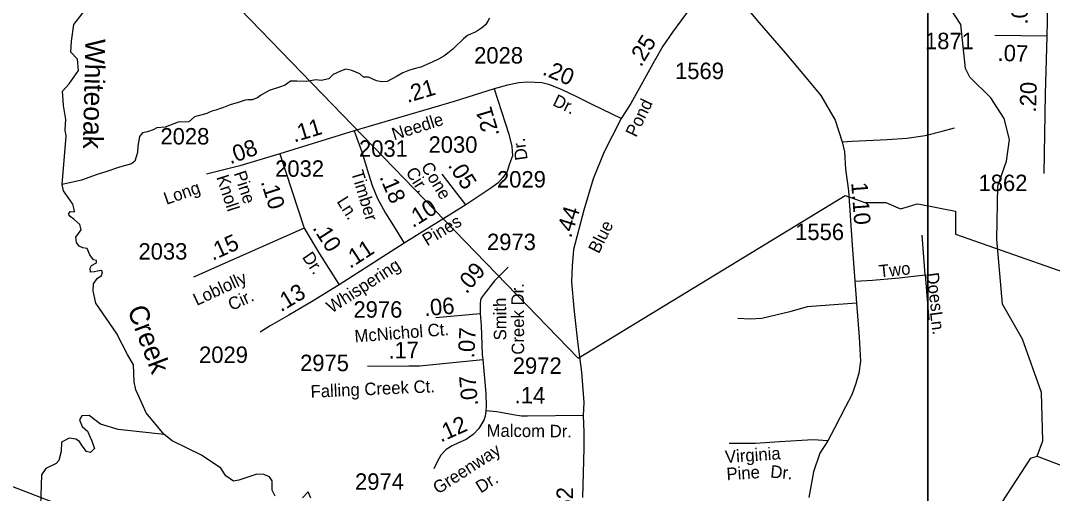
# Model space of a CAD drawing. Extents: x 2082433 to 2279600, y 546599 to 755198.
# Drawn here: x 2139936 to 2147783, y 674681 to 678274 of the extents above; entities that cross this region are included whole.
import ezdxf

# ---------------------------------------------------------------- set-up
doc = ezdxf.new("R2010")
doc.units = 0
for name, color, linetype in [('Exist Boundary Political Fire Districts', 7, 'Continuous'), ('Exist Hydrographic Creek Single Shore', 7, 'Continuous'), ('Exist Hydrographic Creek Single Shore Label', 7, 'Continuous'), ('Exist Hydrographic Misc Water Feature', 7, 'Continuous'), ('Exist Road Non-System Type 51', 7, 'Continuous'), ('Exist Road Non-System Type 51 Label', 7, 'Continuous'), ('Exist Road Secondary Mileage Hundredths English Label', 7, 'Continuous'), ('Exist Road Secondary Type 51 Attributed', 7, 'Continuous'), ('Exist Road Secondary Type 51 Label', 7, 'Continuous'), ('Exist Road Secondary Type 51 Number Label', 7, 'Continuous'), ('Exist Utilities Electrical Transmission Line', 7, 'Continuous'), ('Map Preparation Inset Cut Line', 7, 'Continuous')]:
    doc.layers.add(name, color=color, linetype=linetype)

msp = doc.modelspace()

# ---------------------------------------------------------------- linework, layer by layer
at = {"layer": 'Exist Boundary Political Fire Districts'}
msp.add_lwpolyline([(2139968.4, 680054.6), (2144175.9, 675707.6), (2146206.7, 676944.9), (2146357.1, 676892.2), (2146515.6, 676892.3), (2146626.7, 676842.9), (2146689.4, 676861.9), (2146754, 676881.4), (2146786.2, 676875.4), (2147045, 676826.3), (2147045.8, 676650.8), (2152358.3, 674789.4)], dxfattribs=at)
at = {"layer": 'Exist Hydrographic Creek Single Shore'}
for points in [[(2147668, 674962.7), (2147709, 675080), (2147699, 675447.6), (2147555, 675854), (2147404.1, 676119.4), (2147360.1, 676612.4), (2147367, 677019.1), (2147433.1, 677204.7), (2147457.1, 677371.5), (2147415, 677529.8), (2147314.1, 677686), (2147155, 677843.5), (2147122, 677909.7), (2147087.2, 678245), (2146978.1, 678411.3)], [(2141028.1, 675127.1), (2140889.7, 675293.2), (2140849.2, 675385.4), (2140812.3, 675468.4), (2140799.3, 675527.5), (2140795.7, 675656.6), (2140749.5, 675735.9), (2140666.1, 675899.3), (2140507.8, 676127.1), (2140487.5, 676219.3), (2140491.2, 676274.7), (2140517.1, 676313.4), (2140552.1, 676335.6), (2140557.7, 676365.1), (2140552.1, 676374.3), (2140520.8, 676370.6), (2140497, 676365.2), (2140467.3, 676363.2), (2140465.4, 676392.7), (2140474.6, 676413), (2140513.4, 676433.3), (2140513.4, 676449.9), (2140491.2, 676455.5), (2140463.6, 676494.2), (2140443.3, 676542.2), (2140410.1, 676547.7), (2140380.5, 676560.6), (2140362.1, 676588.3), (2140354.7, 676628.9), (2140395.3, 676684.2), (2140386.1, 676724.8), (2140340, 676765.4), (2140312.3, 676785.7), (2140299.4, 676804.2), (2140312.3, 676824.5), (2140345.5, 676820.8), (2140343.6, 676839.2), (2140332.6, 676879.8), (2140262.5, 676979.4), (2140253.2, 677029.3), (2140281.6, 677395.5), (2140275, 677444), (2140279.4, 677523.4), (2140261.7, 677629.3), (2140255.1, 677737.4), (2140305.8, 677792.6), (2140376.4, 677894.1), (2140367.6, 677980.1), (2140316.9, 678035.3), (2140323.5, 678116.9), (2140341.1, 678244.8), (2140466.6, 678405.7)], [(2143502.3, 678293.3), (2143490.4, 678269.5), (2143470.7, 678243.3), (2143440.8, 678217), (2143410.7, 678196.8), (2143387.1, 678185), (2143362.9, 678174.9), (2143335, 678160.8), (2143305.1, 678136.6), (2143287, 678118.6), (2143253.2, 678088.4), (2143223.4, 678058), (2143185.5, 678026.1), (2143155.8, 678004.2), (2143113.9, 677981.7), (2143071.9, 677961.7), (2143026, 677939.5), (2142980, 677921.3), (2142938, 677909), (2142894.3, 677896.9), (2142841.7, 677876.1), (2142793.7, 677848.4), (2142723.6, 677811.5), (2142683, 677807.8), (2142642.4, 677817), (2142580.6, 677845.4), (2142544.5, 677845.2), (2142515.1, 677868.7), (2142454.3, 677894.5), (2142408.1, 677905.6), (2142367.6, 677889), (2142312.2, 677865), (2142281, 677832.3), (2142222.8, 677820), (2142181.5, 677824.7), (2142112, 677812.6), (2142035.5, 677813.4), (2141989.3, 677813.4), (2141947.6, 677783.2), (2141903.8, 677767.1), (2141827, 677743.2), (2141759.8, 677706), (2141736.6, 677686.1), (2141696, 677671.3), (2141664.6, 677671.3), (2141643.5, 677669.6), (2141590, 677651.3), (2141529.5, 677633.3), (2141478, 677612.7), (2141447.9, 677602.6), (2141419.8, 677594.7), (2141397.9, 677588.3), (2141372, 677578.4), (2141352.1, 677568.5), (2141258.4, 677543.7), (2141214.5, 677505.2), (2141133.3, 677503.4), (2141035.5, 677464.7), (2140970.9, 677458.6), (2140943.1, 677444.6), (2140900.8, 677427.8), (2140862.1, 677422.2), (2140839.9, 677392.7), (2140827, 677320.8), (2140825.2, 677272.8), (2140804.9, 677206.4), (2140779, 677186.1), (2140688.6, 677160.2), (2140583.5, 677125.2), (2140518.8, 677104.8), (2140399, 677062.5), (2140253.2, 677029.3)], [(2141028.1, 675127.1), (2140677.6, 675165.9), (2140544.7, 675206.4), (2140456.2, 675272.9), (2140400.8, 675271), (2140384.2, 675239.7), (2140404.5, 675189.8), (2140445.1, 675154.8), (2140474.6, 675084.7), (2140496.8, 675021.9), (2140467.3, 674992.4), (2140437.7, 674999.8), (2140403, 675041.9), (2140384.2, 675075.5), (2140354.7, 675093.9), (2140304.9, 675099.4), (2140245.9, 675069.9), (2140244.9, 674999.2), (2140227.4, 674931.5), (2140205.3, 674907.6), (2140127.8, 674870.7), (2140095, 674821.8), (2140080.9, 674431.7)], [(2141871.3, 674660.3), (2141849.1, 674704.6), (2141849.1, 674776.6), (2141828.8, 674806.1), (2141786.9, 674823.4), (2141732.9, 674826.4), (2141596.4, 674780.3), (2141555.8, 674774.7), (2141496.7, 674815.3), (2141459.8, 674872.5), (2141311, 674970.9), (2141089, 675081), (2141028.1, 675127.1)], [(2147402.1, 674613.9), (2147618, 674947.3), (2147668, 674962.7)], [(2142144.3, 674643.7), (2142124, 674693.5), (2142078.9, 674646.8)]]:
    msp.add_lwpolyline(points, dxfattribs=at)
at = {"layer": 'Exist Hydrographic Misc Water Feature'}
msp.add_lwpolyline([(2147668, 674962.7), (2147926, 674865.6), (2148183.9, 674899.7), (2148708.7, 675118.6)], dxfattribs=at)
at = {"layer": 'Exist Road Non-System Type 51'}
for q in [(2146791.6, 676644.5), (2146843.2, 676000.2)]:
    msp.add_line((2146816.4, 676343), q, dxfattribs=at)
for points in [[(2146184.5, 677352.8), (2146260.9, 677359), (2146525.2, 677369.3), (2146676, 677381.7), (2146814.3, 677400.3), (2146944.4, 677433.3), (2147037.4, 677458.1)], [(2146283.6, 676293.5), (2146413.7, 676301.7), (2146618.2, 676320.3), (2146816.4, 676343)], [(2146291.8, 676127.1), (2145919.1, 676097.6), (2145786.2, 676060.7), (2145572.2, 676009), (2145483.7, 676005.3), (2145391.4, 676009)], [(2146076.1, 675079.3), (2145962.5, 675087.5), (2145708.5, 675073.1), (2145524.8, 675060.7), (2145421.5, 675060.7), (2145324.5, 675060.7)]]:
    msp.add_lwpolyline(points, dxfattribs=at)
at = {"layer": 'Exist Road Secondary Type 51 Attributed'}
for p, q in [((2147740.9, 678156.4), (2147345.1, 678161)), ((2142472.8, 677436.4), (2141907.5, 677261.9)), ((2141907.5, 677261.9), (2142091.8, 676696.1)), ((2143320.9, 676873.7), (2143141.8, 677105.8)), ((2143320.9, 676873.7), (2142853.7, 676581.5)), ((2142091.8, 676696.1), (2141250.8, 676324.4)), ((2142853.7, 676581.5), (2142358.1, 676265.6)), ((2143092.7, 676018.6), (2143432.1, 676048.3))]:
    msp.add_line(p, q, dxfattribs=at)
for points in [[(2145324.5, 678636.2), (2145145.8, 678482.3), (2145019.9, 678357.4), (2144893.9, 678186), (2144820.1, 678080.7), (2144756.1, 677969.2), (2144576.4, 677645), (2144502.9, 677529.5)], [(2147744, 678514.6), (2147744, 678268.4), (2147740.9, 678156.4)], [(2145475.2, 678350.2), (2145551.6, 678257.2), (2145750.9, 678028), (2145909.9, 677840.1), (2146022.4, 677703.8), (2146131.9, 677518), (2146184.5, 677352.8), (2146201, 677276.4), (2146209.3, 677144.2), (2146231, 676981.1), (2146260.9, 676568.1), (2146291.8, 676127.1), (2146313.9, 675868.8), (2146322.9, 675686.4), (2146310.5, 675595.5), (2146287.8, 675517), (2146256.8, 675430.3), (2146210.3, 675337.4), (2146125.7, 675176.3), (2146076.1, 675079.3), (2146014.7, 674986.2), (2145967.2, 674843.6), (2145931.2, 674650.7)], [(2147740.9, 678156.4), (2147728.2, 677716.1), (2147717.2, 677111.7)], [(2144502.9, 677529.5), (2144288.2, 677633.7), (2144166.6, 677695.9), (2144055.2, 677747.7), (2143962, 677786.5), (2143899.9, 677802.1), (2143793.8, 677806), (2143725.7, 677801.9), (2143638.9, 677783.3), (2143537.8, 677755.4)], [(2143537.8, 677755.4), (2143234.2, 677659.1), (2142472.8, 677436.4)], [(2143537.8, 677755.4), (2143649.3, 677411.6), (2143672, 677316.6), (2143675.6, 677246.4), (2143654.9, 677184.5), (2143635.3, 677127.7), (2143603.7, 677082.1), (2143564.8, 677038.8), (2143512.8, 676999.8), (2143320.9, 676873.7)], [(2144502.9, 677529.5), (2144435, 677396.9), (2144373.7, 677277.7), (2144289.2, 677070.6), (2144219.7, 676833.7), (2144141.8, 676533.9), (2144130.2, 676411.3), (2144125.2, 676288.7), (2144143.5, 676086.6), (2144170, 675834.8), (2144201.4, 675601.3), (2144220, 675372.2), (2144214.7, 675271.6)], [(2142472.8, 677436.4), (2142531.6, 677276.4), (2142582.7, 677110.1), (2142609.6, 677020.3), (2142650.3, 676922.2), (2142710.7, 676811.8), (2142772.2, 676713.7), (2142853.7, 676581.5)], [(2141907.5, 677261.9), (2141602.4, 677170), (2141350.4, 677108.1)], [(2142091.8, 676696.1), (2142207.9, 676501), (2142358.1, 676265.6)], [(2143644.9, 676401.4), (2143540.5, 676297), (2143462.6, 676196), (2143438.1, 676165.3), (2143432.7, 676147.6), (2143430.3, 676125.7), (2143429.9, 676080.7), (2143432.1, 676048.3)], [(2142358.1, 676265.6), (2142147.3, 676137.7), (2141976.2, 676035.3), (2141834.4, 675953.4), (2141758.7, 675904.9)], [(2143432.1, 676048.3), (2143438.1, 675956.5), (2143446.8, 675737.2), (2143450.2, 675699.4)], [(2142573.1, 675647.8), (2142888.7, 675649), (2142968.4, 675650.7), (2143450.2, 675699.4)], [(2143450.2, 675699.4), (2143474.2, 675438.8), (2143477.4, 675344.6), (2143474.3, 675307.1)], [(2143474.3, 675307.1), (2143471.4, 675284.6), (2143467.8, 675266.4), (2143458.2, 675237.7), (2143421.6, 675173.9), (2143376.9, 675127.6), (2143324.3, 675089.3), (2143266.9, 675063.8), (2143217.5, 675043.1), (2143171.2, 675014.4), (2143131.4, 674971.3), (2143105.9, 674926.6), (2143079.4, 674866.3)], [(2144214.7, 675271.6), (2143790, 675267.3), (2143745.3, 675268.9), (2143681.3, 675276.6), (2143557.1, 675299.8), (2143474.3, 675307.1)], [(2144214.7, 675271.6), (2144219.7, 675145.7), (2144219.7, 675023.2), (2144209.7, 674648.8)]]:
    msp.add_lwpolyline(points, dxfattribs=at)
at = {"layer": 'Exist Utilities Electrical Transmission Line'}
msp.add_lwpolyline([(2140219.4, 674598.3), (2139876.9, 674730.7)], dxfattribs=at)
at = {"layer": 'Map Preparation Inset Cut Line'}
for points in [[(2151730.3, 712770.7), (2168818.9, 718725.2), (2222519.7, 718725.2), (2222519.7, 690019.9), (2207310.9, 690016.6), (2207310.9, 674476.7), (2146836.4, 674476.7), (2146836.4, 703813.9)], [(2146836.4, 674476.7), (2115667.4, 674476.7), (2146836.4, 703813.9)]]:
    msp.add_lwpolyline(points, close=True, dxfattribs=at)

# ---------------------------------------------------------------- texts
at = {"layer": 'Exist Hydrographic Creek Single Shore Label'}
for s, rotation, p in [('Whiteoak', 268.58828, (2140429.9, 678136.8)), ('Creek', 290.78852, (2140745.8, 676078.2))]:
    msp.add_text(s, height=150, rotation=rotation, dxfattribs=at).set_placement(p)
at = {"layer": 'Exist Road Non-System Type 51 Label'}
for s, rotation, p in [('Two', 6.13001, (2146468.8, 676320.9)), ('Does', 277.29182, (2146823.2, 676353.6)), ('Ln.', 277.29182, (2146851.1, 676057.1)), ('Virginia', 3.87636, (2145295.9, 674911.2)), ('Pine', 3.77498, (2145307.1, 674780.1)), ('Dr.', 354.80149, (2145634.7, 674801.5))]:
    msp.add_text(s, height=95, rotation=rotation, dxfattribs=at).set_placement(p)
at = {"layer": 'Exist Road Secondary Mileage Hundredths English Label'}
for s, rotation, p in [('.07', 90, (2147595.9, 678244.3)), ('.25', 58.54783, (2144653.6, 677916.7)), ('.07', 358.22303, (2147364.7, 677967.8)), ('.20', 337.36947, (2143897.8, 677866.6)), ('.21', 16.44849, (2142878.2, 677648.1)), ('.20', 88.63026, (2147658.7, 677574.8)), ('.21', 106.42172, (2143578.5, 677407.1)), ('.11', 16.89662, (2142016.5, 677347.3)), ('.08', 19.64744, (2141530.3, 677181.7)), ('.05', 302.6057, (2143181.9, 677173.7)), ('.18', 293.0128, (2142662.9, 677086.3)), ('.10', 287.57129, (2141760.8, 677049.5)), ('1.10', 274.23054, (2146252.9, 677042.4)), ('.10', 32.39758, (2142919, 676695.7)), ('.44', 72.55737, (2144121.9, 676616.8)), ('.10', 302.62982, (2142152.2, 676698.5)), ('.15', 24.43213, (2141396.3, 676447.3)), ('.11', 33.15355, (2142441.4, 676385.7)), ('.09', 49.08397, (2143326.8, 676192.2)), ('.13', 30.90482, (2141915.8, 676056.5)), ('.06', 4.99246, (2143008.7, 676027)), ('.07', 86.81256, (2143385.6, 675706)), ('.17', 1.19401, (2142734.4, 675704.8)), ('.07', 95.25227, (2143415.7, 675350)), ('.14', 359.49806, (2143692.9, 675365)), ('.12', 23.97618, (2143131.9, 675067)), ('.62', 89.48639, (2144135.3, 674495.7))]:
    msp.add_text(s, height=125, rotation=rotation, dxfattribs=at).set_placement(p)
at = {"layer": 'Exist Road Secondary Type 51 Label'}
for s, rotation, p in [('Dr.', 334.3213, (2143975.9, 677632.6)), ('Pond', 64.37831, (2144617.2, 677381.9)), ('Needle', 17.51386, (2142776.2, 677363.2)), ('Dr.', 97.95374, (2143792.9, 677219.2)), ('Cir.', 302.19181, (2142861.4, 677123.2)), ('Cone', 301.27684, (2142977.5, 677163.9)), (' Knoll', 288.22209, (2141413, 677117.4)), ('Pine', 288.22209, (2141556.1, 677114.5)), ('Timber', 287.09877, (2142448.1, 677120.8)), ('Long', 19.25585, (2141044.4, 676873.1)), ('Ln.', 302.46461, (2142336.7, 676899.7)), ('Pines', 31.11692, (2143027.2, 676558.3)), ('Blue', 63.45142, (2144333.4, 676497.3)), ('Dr.', 304.22986, (2142073.1, 676476)), ('Whispering', 32.88937, (2142301.5, 676047.2)), ('Loblolly', 24.80938, (2141275.2, 676104.8)), (' Creek Dr.', 90.33962, (2143766, 675699.9)), ('Cir.', 24.80938, (2141540.9, 676066.5)), ('Smith', 90.33962, (2143630.1, 675843.8)), ('McNichol Ct.', 4.46166, (2142478.8, 675827.6)), ('Falling Creek Ct.', 2.53025, (2142143, 675407.5)), ('Malcom Dr.', 359.46229, (2143479.2, 675111.8)), ('Greenway', 32.88937, (2143110.5, 674671.4)), ('Dr.', 32.38677, (2143435.3, 674679.1))]:
    msp.add_text(s, height=95, rotation=rotation, dxfattribs=at).set_placement(p)
at = {"layer": 'Exist Road Secondary Type 51 Number Label'}
for s, p in [('1871', (2146813.8, 678057.1)), ('2028', (2143385, 677947.8)), ('1569', (2144913, 677829.7)), ('2028', (2140999.3, 677332.6)), ('2030', (2143038.3, 677269.6)), ('2031', (2142509.5, 677239.2)), ('2032', (2141871.7, 677087.1)), ('2029', (2143559, 677005.6)), ('1862', (2147221.2, 676978.3)), ('1556', (2145826.5, 676606.4)), ('2973', (2143482.9, 676529.7)), ('2033', (2140832.1, 676457.6)), ('2976', (2142467.2, 676016.3)), ('2029', (2141293, 675672.1)), ('2975', (2142061.3, 675610)), ('2972', (2143678.9, 675588.9)), ('2974', (2142479.3, 674708.1))]:
    msp.add_text(s, height=125, dxfattribs=at).set_placement(p)

doc.saveas('drawing.dxf')
